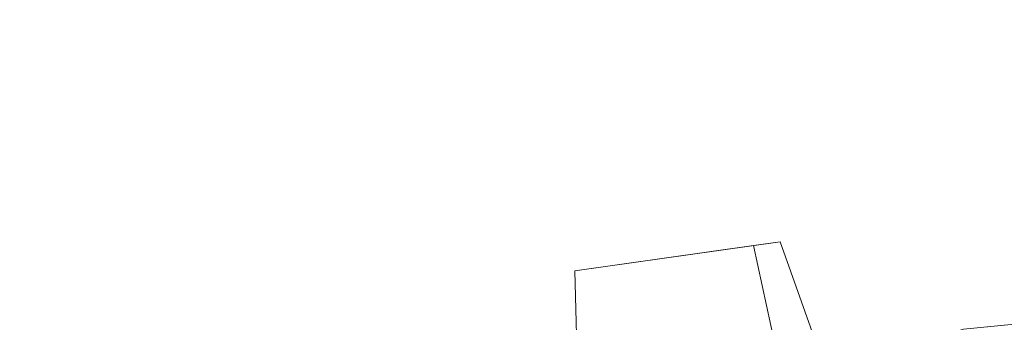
# Model space of a CAD drawing. Header units: metres. Extents: x 345144 to 348639, y 5629211 to 5635235.
# Tile 655 of 656: x 345836 to 346124, y 5631898 to 5631987. Entities that reach past the tile are written whole.
import ezdxf

# ---------------------------------------------------------------- set-up
doc = ezdxf.new("R2010")
doc.units = ezdxf.units.M
doc.header["$MEASUREMENT"] = 0
for name, color, linetype in [('AX Flurstück', 7, 'Continuous'), ('Blatt', 7, 'Continuous'), ('Gemeinde Lokation', 7, 'Continuous'), ('Ortsteil Lokation', 7, 'Continuous')]:
    doc.layers.add(name, color=color, linetype=linetype)

msp = doc.modelspace()

# ---------------------------------------------------------------- linework, layer by layer
at = {"layer": 'AX Flurstück', "color": 8, "linetype": 'Continuous', "lineweight": 13, "true_color": 0x808080, "flags": 128}
for points in [[(346060.975, 5631874.027), (346050.84, 5631920.875), (346058.619, 5631921.978), (346072.237, 5631883.782), (346112.288, 5631896.345), (346178.046, 5631902.811), (346161.04, 5631899.478), (346141.237, 5631895.597), (346133.138, 5631894.342), (346100.761, 5631889.327), (346079.196, 5631880.892), (346061.244, 5631873.746), (346061.051, 5631873.674), (346060.975, 5631874.027)], [(345998.551, 5631913.463), (346050.84, 5631920.875), (346060.975, 5631874.027), (346061.051, 5631873.674), (346066.138, 5631835.101), (346066.194, 5631834.008), (346064.282, 5631833.005), (346063.242, 5631830.556), (346061.442, 5631828.794), (346053.016, 5631826.024), (346044.542, 5631825.615), (346032.008, 5631823.737), (346021.501, 5631821.394), (346014.559, 5631820.187), (346003.818, 5631815.608), (346003.764, 5631816.559), (346002.446, 5631824.606), (345995.118, 5631856.98), (345990.56, 5631873.565), (345990.651, 5631873.861), (345990.921, 5631877.131), (345999.397, 5631879.63), (345998.551, 5631913.463)]]:
    msp.add_lwpolyline(points, dxfattribs=at)
at = {"layer": 'Blatt', "color": 205, "linetype": 'Continuous', "lineweight": 5, "true_color": 0x873099, "flags": 128}
msp.add_lwpolyline([(345896.548, 5631743.817), (345899.544, 5631850.195), (345999.397, 5631879.63), (345998.551, 5631913.463), (346058.619, 5631921.978), (346072.237, 5631883.782), (346112.288, 5631896.345), (346200.253, 5631904.994), (346223.86, 5631882.121), (346261.053, 5631882.873), (346286.994, 5631890.203), (346344.136, 5631937.665), (346401.961, 5631930.519), (346396.306, 5631729.744), (345896.548, 5631743.817)], dxfattribs=at)
at = {"layer": 'Gemeinde Lokation', "color": 7, "linetype": 'Continuous', "lineweight": 5, "flags": 128}
msp.add_lwpolyline([(345466.48, 5631986.997), (345614.426, 5631884.472), (345729.52, 5631840.819), (345788.819, 5631839.338), (345836.096, 5631831.491), (345999.397, 5631879.63), (345998.551, 5631913.463), (346058.619, 5631921.978), (346072.237, 5631883.782), (346112.288, 5631896.345), (346200.253, 5631904.994)], dxfattribs=at)
at = {"layer": 'Ortsteil Lokation', "color": 7, "linetype": 'Continuous', "lineweight": 5, "flags": 128}
msp.add_lwpolyline([(345466.48, 5631986.997), (345614.426, 5631884.472), (345729.52, 5631840.819), (345788.819, 5631839.338), (345836.096, 5631831.491), (345999.397, 5631879.63), (345998.551, 5631913.463), (346058.619, 5631921.978), (346072.237, 5631883.782), (346112.288, 5631896.345), (346200.253, 5631904.994)], dxfattribs=at)

doc.saveas('drawing.dxf')
